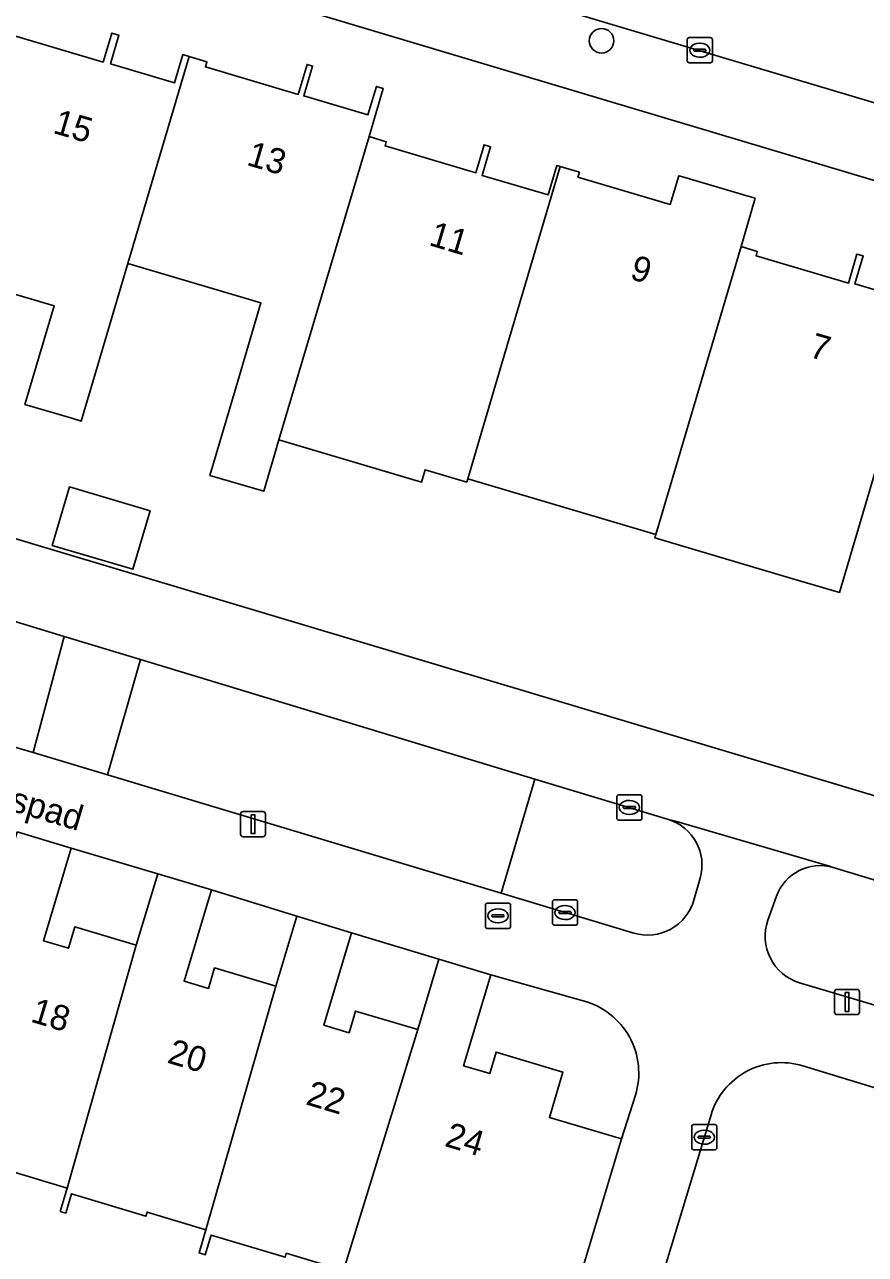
# Model space of a CAD drawing. Extents: x 162184 to 163154, y 385507 to 386516.
# Drawn here: x 162662.81 to 162696.28, y 386224.51 to 386273.43 of the extents above; entities that cross this region are included whole.
import ezdxf

# ---------------------------------------------------------------- set-up
doc = ezdxf.new("R2010")
doc.units = 0
for name, color, linetype in [('IMGEO_Boom', 7, 'Continuous'), ('IMGEO_Erf', 7, 'Continuous'), ('IMGEO_Groenvoorziening', 7, 'Continuous'), ('IMGEO_Kolk', 7, 'Continuous'), ('IMGEO_Lichtmast', 7, 'Continuous'), ('IMGEO_Openbare_ruimte_label', 7, 'Continuous'), ('IMGEO_Pand', 7, 'Continuous'), ('IMGEO_Pand_nummerreeks', 7, 'Continuous'), ('IMGEO_Rijbaan_lokaal_open', 7, 'Continuous'), ('IMGEO_Rioolput', 7, 'Continuous'), ('IMGEO_Voetpad_open', 7, 'Continuous')]:
    doc.layers.add(name, color=color, linetype=linetype)

msp = doc.modelspace()

# ---------------------------------------------------------------- linework, layer by layer
at = {"layer": 'IMGEO_Boom'}
msp.add_circle((162685.776, 386272.792), 0.489, dxfattribs=at)
at = {"layer": 'IMGEO_Erf'}
for points in [[(162721.947, 386259.667), (162654.199, 386279.91)], [(162662.274, 386273.026), (162665.935, 386271.943), (162666.275, 386273.095), (162666.565, 386273.009), (162666.229, 386271.871), (162668.779, 386271.117), (162669.111, 386272.24), (162669.361, 386272.166), (162670.066, 386271.958), (162670.004, 386271.75), (162673.703, 386270.656), (162674.055, 386271.848), (162674.271, 386271.784), (162673.92, 386270.597), (162676.478, 386269.84), (162676.814, 386270.977), (162677.086, 386270.897), (162676.519, 386268.978), (162677.206, 386268.775), (162677.156, 386268.605), (162680.767, 386267.537), (162681.097, 386268.652), (162681.358, 386268.574), (162681.021, 386267.434), (162683.646, 386266.658), (162683.992, 386267.827), (162684.13, 386267.786), (162684.892, 386267.561), (162684.834, 386267.365), (162688.511, 386266.277), (162688.849, 386267.418), (162689.054, 386267.358), (162691.659, 386266.59), (162691.889, 386266.522), (162691.333, 386264.603), (162691.977, 386264.412), (162691.926, 386264.24), (162695.603, 386263.152), (162695.944, 386264.306), (162696.185, 386264.235), (162695.855, 386263.12), (162698.421, 386262.361)], [(162696.519, 386255.149), (162695.245, 386250.841), (162693.164, 386251.456), (162687.902, 386253.011), (162687.942, 386253.147), (162680.452, 386255.364), (162680.413, 386255.231), (162678.756, 386255.721), (162678.612, 386255.234), (162672.932, 386256.915), (162672.327, 386254.866), (162670.183, 386255.501), (162671.226, 386259.023), (162672.213, 386262.358), (162666.918, 386263.924), (162665.632, 386259.577), (162665.065, 386257.659), (162664.687, 386257.771), (162662.821, 386258.323), (162663.982, 386262.247), (162661.92, 386262.858)], [(162646.882, 386257.628), (162672.402, 386250), (162716.792, 386236.732)], [(162681.365, 386235.627), (162680.283, 386232.013), (162681.324, 386231.701), (162681.58, 386232.558), (162684.241, 386231.761), (162683.702, 386229.96), (162686.565, 386229.103)], [(162685.047, 386234.595), (162681.365, 386235.627)], [(162686.565, 386229.103), (162687.126, 386230.838)], [(162675.507, 386223.871), (162673.224, 386224.554), (162673.176, 386224.394), (162670.232, 386225.275), (162669.999, 386224.496), (162669.754, 386224.569), (162670.029, 386225.488), (162667.688, 386226.188), (162667.64, 386226.027), (162664.674, 386226.915), (162664.446, 386226.153), (162664.228, 386226.218), (162664.505, 386227.144), (162662.128, 386227.855)]]:
    msp.add_lwpolyline(points, dxfattribs=at)
for points in [[(162667.805, 386254.09), (162667.118, 386251.765), (162663.902, 386252.716), (162664.59, 386255.041)], [(162664.659, 386240.673), (162663.555, 386236.986), (162664.551, 386236.688), (162664.805, 386237.537), (162667.255, 386236.804), (162668.108, 386239.647)], [(162670.246, 386239.007), (162669.159, 386235.376), (162670.124, 386235.087), (162670.369, 386235.907), (162672.806, 386235.177), (162673.64, 386237.961)], [(162675.827, 386237.306), (162674.726, 386233.626), (162675.728, 386233.326), (162675.986, 386234.188), (162678.459, 386233.448), (162679.296, 386236.246)]]:
    msp.add_lwpolyline(points, close=True, dxfattribs=at)
msp.add_arc((162684.277, 386231.715), 2.981, 342.8867, 75.0307, dxfattribs=at)
at = {"layer": 'IMGEO_Groenvoorziening'}
for points in [[(162664.387, 386249.089), (162661.377, 386250), (162654.88, 386251.916), (162654.322, 386250), (162653.527, 386247.276), (162663.143, 386244.48)], [(162667.423, 386248.17), (162664.387, 386249.089), (162663.143, 386244.48), (162666.113, 386243.587)], [(162667.423, 386248.17), (162666.113, 386243.587), (162681.784, 386238.878), (162683.122, 386243.418)]]:
    msp.add_lwpolyline(points, close=True, dxfattribs=at)
for points in [[(162688.44, 386241.808), (162683.122, 386243.418), (162681.784, 386238.878), (162687.062, 386237.292)], [(162693.657, 386235.314), (162697.378, 386234.208), (162698.728, 386238.77), (162694.999, 386239.897)], [(162689.452, 386238.603), (162689.703, 386239.481)], [(162692.739, 386238.754), (162692.4, 386237.8)]]:
    msp.add_lwpolyline(points, dxfattribs=at)
for centre, radius, start, end in [((162687.882, 386239.999), 1.893, 344.1193, 72.8633), ((162694.468, 386238.141), 1.834, 73.1764, 160.4798), ((162687.61, 386239.127), 1.915, 253.3771, 344.1156), ((162694.213, 386237.156), 1.924, 160.4499, 253.1953)]:
    msp.add_arc(centre, radius, start, end, dxfattribs=at)
at = {"layer": 'IMGEO_Kolk'}
for p, q in [((162689.188, 386271.988), (162689.188, 386272.84)), ((162689.263, 386272.914), (162690.115, 386272.914)), ((162690.189, 386272.84), (162690.189, 386271.988)), ((162689.447, 386272.408), (162689.447, 386272.42)), ((162689.885, 386272.371), (162689.487, 386272.371)), ((162689.49, 386272.457), (162689.888, 386272.457)), ((162689.676, 386272.694), (162689.701, 386272.694)), ((162689.931, 386272.42), (162689.931, 386272.408)), ((162690.115, 386271.914), (162689.263, 386271.914)), ((162689.699, 386272.134), (162689.674, 386272.134)), ((162686.383, 386241.862), (162686.383, 386242.714)), ((162686.458, 386242.788), (162687.31, 386242.788)), ((162686.871, 386242.568), (162686.896, 386242.568)), ((162687.384, 386242.714), (162687.384, 386241.862)), ((162686.642, 386242.282), (162686.642, 386242.294)), ((162687.08, 386242.245), (162686.682, 386242.245)), ((162686.685, 386242.331), (162687.083, 386242.331)), ((162686.894, 386242.008), (162686.869, 386242.008)), ((162687.126, 386242.294), (162687.126, 386242.282)), ((162687.31, 386241.788), (162686.458, 386241.788)), ((162683.898, 386238.607), (162684.75, 386238.607)), ((162683.823, 386237.681), (162683.823, 386238.533)), ((162684.082, 386238.101), (162684.082, 386238.113)), ((162684.52, 386238.064), (162684.122, 386238.064)), ((162684.125, 386238.15), (162684.523, 386238.15)), ((162684.311, 386238.387), (162684.336, 386238.387)), ((162684.566, 386238.113), (162684.566, 386238.101)), ((162684.824, 386238.533), (162684.824, 386237.681)), ((162684.75, 386237.607), (162683.898, 386237.607)), ((162684.334, 386237.827), (162684.309, 386237.827)), ((162689.365, 386228.743), (162689.365, 386229.595)), ((162689.44, 386229.669), (162690.292, 386229.669)), ((162689.853, 386229.449), (162689.878, 386229.449)), ((162690.366, 386229.595), (162690.366, 386228.743)), ((162689.624, 386229.163), (162689.624, 386229.175)), ((162690.062, 386229.126), (162689.664, 386229.126)), ((162689.667, 386229.212), (162690.065, 386229.212)), ((162689.876, 386228.889), (162689.851, 386228.889)), ((162690.108, 386229.175), (162690.108, 386229.163)), ((162690.292, 386228.669), (162689.44, 386228.669))]:
    msp.add_line(p, q, dxfattribs=at)
for points in [[(162689.188, 386271.988), (162689.188, 386272.84)], [(162689.263, 386272.914), (162690.115, 386272.914)], [(162690.189, 386272.84), (162690.189, 386271.988)], [(162690.115, 386271.914), (162689.263, 386271.914)], [(162686.383, 386241.862), (162686.383, 386242.714)], [(162686.458, 386242.788), (162687.31, 386242.788)], [(162687.384, 386242.714), (162687.384, 386241.862)], [(162687.31, 386241.788), (162686.458, 386241.788)], [(162683.898, 386238.607), (162684.75, 386238.607)], [(162683.823, 386237.681), (162683.823, 386238.533)], [(162684.824, 386238.533), (162684.824, 386237.681)], [(162684.75, 386237.607), (162683.898, 386237.607)], [(162689.365, 386228.743), (162689.365, 386229.595)], [(162689.44, 386229.669), (162690.292, 386229.669)], [(162690.366, 386229.595), (162690.366, 386228.743)], [(162690.292, 386228.669), (162689.44, 386228.669)]]:
    msp.add_lwpolyline(points, dxfattribs=at)
for centre, radius, start, end in [((162689.265, 386272.838), 0.0765, 91.552, 178.448), ((162689.265, 386272.838), 0.0765, 91.552, 178.448), ((162690.113, 386272.838), 0.0765, 1.552, 88.448), ((162690.113, 386272.838), 0.0765, 1.552, 88.448), ((162689.487, 386272.417), 0.0403, 85.8775, 175.7526), ((162689.484, 386272.407), 0.0366, 178.938, 274.7102), ((162689.888, 386272.414), 0.043, 264.8664, 352.4533), ((162689.892, 386272.419), 0.0386, 1.7309, 96.639), ((162689.265, 386271.99), 0.0765, 181.552, 268.448), ((162689.265, 386271.99), 0.0765, 181.552, 268.448), ((162690.113, 386271.99), 0.0765, 271.552, 358.448), ((162690.113, 386271.99), 0.0765, 271.552, 358.448), ((162686.46, 386242.712), 0.0765, 91.552, 178.448), ((162686.46, 386242.712), 0.0765, 91.552, 178.448), ((162687.308, 386242.712), 0.0765, 1.552, 88.448), ((162687.308, 386242.712), 0.0765, 1.552, 88.448), ((162686.682, 386242.291), 0.0403, 85.8775, 175.7526), ((162686.679, 386242.281), 0.0366, 178.938, 274.7102), ((162687.083, 386242.288), 0.043, 264.8664, 352.4533), ((162687.087, 386242.293), 0.0386, 1.7309, 96.639), ((162686.46, 386241.864), 0.0765, 181.552, 268.448), ((162686.46, 386241.864), 0.0765, 181.552, 268.448), ((162687.308, 386241.864), 0.0765, 271.552, 358.448), ((162687.308, 386241.864), 0.0765, 271.552, 358.448), ((162683.9, 386238.531), 0.0765, 91.552, 178.448), ((162683.9, 386238.531), 0.0765, 91.552, 178.448), ((162684.748, 386238.531), 0.0765, 1.552, 88.448), ((162684.748, 386238.531), 0.0765, 1.552, 88.448), ((162684.122, 386238.11), 0.0403, 85.8775, 175.7526), ((162684.119, 386238.1), 0.0366, 178.938, 274.7102), ((162684.523, 386238.107), 0.043, 264.8664, 352.4533), ((162684.527, 386238.112), 0.0386, 1.7309, 96.639), ((162683.9, 386237.683), 0.0765, 181.552, 268.448), ((162683.9, 386237.683), 0.0765, 181.552, 268.448), ((162684.748, 386237.683), 0.0765, 271.552, 358.448), ((162684.748, 386237.683), 0.0765, 271.552, 358.448), ((162689.442, 386229.593), 0.0765, 91.552, 178.448), ((162689.442, 386229.593), 0.0765, 91.552, 178.448), ((162690.29, 386229.593), 0.0765, 1.552, 88.448), ((162690.29, 386229.593), 0.0765, 1.552, 88.448), ((162689.664, 386229.172), 0.0403, 85.8775, 175.7526), ((162689.661, 386229.162), 0.0366, 178.938, 274.7102), ((162690.065, 386229.169), 0.043, 264.8664, 352.4533), ((162690.069, 386229.174), 0.0386, 1.7309, 96.639), ((162689.442, 386228.745), 0.0765, 181.552, 268.448), ((162689.442, 386228.745), 0.0765, 181.552, 268.448), ((162690.29, 386228.745), 0.0765, 271.552, 358.448), ((162690.29, 386228.745), 0.0765, 271.552, 358.448)]:
    msp.add_arc(centre, radius, start, end, dxfattribs=at)
for centre, major_axis, ratio, start_param, end_param in [((162689.675, 386272.414), (-0.387, 0.002), 0.722429, 4.712389, 7.853982), ((162689.7, 386272.414), (-0.39, 0.002), 0.717154, 1.570796, 4.712389), ((162686.87, 386242.288), (-0.387, 0.002), 0.722429, 4.712389, 7.853982), ((162686.895, 386242.288), (-0.39, 0.002), 0.717154, 1.570796, 4.712389), ((162684.31, 386238.107), (-0.387, 0.002), 0.722429, 4.712389, 7.853982), ((162684.335, 386238.107), (-0.39, 0.002), 0.717154, 1.570796, 4.712389), ((162689.852, 386229.169), (-0.387, 0.002), 0.722429, 4.712389, 7.853982), ((162689.877, 386229.169), (-0.39, 0.002), 0.717154, 1.570796, 4.712389)]:
    msp.add_ellipse(centre, major_axis=major_axis, ratio=ratio, start_param=start_param, end_param=end_param, dxfattribs=at)
at = {"layer": 'IMGEO_Lichtmast'}
for p, q in [((162671.406, 386241.226), (162671.406, 386242.026)), ((162671.406, 386242.026), (162671.406, 386241.226)), ((162671.506, 386242.126), (162672.296, 386242.126)), ((162672.296, 386242.126), (162671.506, 386242.126)), ((162672.396, 386242.026), (162672.396, 386241.226)), ((162672.396, 386241.226), (162672.396, 386242.026)), ((162672.296, 386241.126), (162671.506, 386241.126)), ((162671.506, 386241.126), (162672.296, 386241.126)), ((162695.053, 386234.149), (162695.053, 386234.949)), ((162695.053, 386234.949), (162695.053, 386234.149)), ((162695.153, 386235.049), (162695.943, 386235.049)), ((162695.943, 386235.049), (162695.153, 386235.049)), ((162696.043, 386234.949), (162696.043, 386234.149)), ((162696.043, 386234.149), (162696.043, 386234.949)), ((162695.943, 386234.049), (162695.153, 386234.049)), ((162695.153, 386234.049), (162695.943, 386234.049))]:
    msp.add_line(p, q, dxfattribs=at)
for points in [[(162671.826, 386242.001), (162671.976, 386242.001), (162671.976, 386241.251), (162671.826, 386241.251), (162671.826, 386242.001)], [(162695.473, 386234.924), (162695.623, 386234.924), (162695.623, 386234.174), (162695.473, 386234.174), (162695.473, 386234.924)]]:
    msp.add_lwpolyline(points, dxfattribs=at)
for centre, start, end in [((162671.506, 386242.026), 90, 180), ((162671.506, 386242.026), 90, 180), ((162672.296, 386242.026), 0, 90), ((162672.296, 386242.026), 360, 90), ((162671.506, 386241.226), 180, 270), ((162671.506, 386241.226), 180, 270), ((162672.296, 386241.226), 270, 0), ((162672.296, 386241.226), 270, 0), ((162695.153, 386234.949), 90, 180), ((162695.153, 386234.949), 90, 180), ((162695.943, 386234.949), 0, 90), ((162695.943, 386234.949), 360, 90), ((162695.153, 386234.149), 180, 270), ((162695.153, 386234.149), 180, 270), ((162695.943, 386234.149), 270, 0), ((162695.943, 386234.149), 270, 0)]:
    msp.add_arc(centre, 0.1, start, end, dxfattribs=at)
at = {"layer": 'IMGEO_Pand'}
for points in [[(162669.361, 386272.166), (162669.111, 386272.24), (162668.779, 386271.117), (162666.229, 386271.871), (162666.565, 386273.009), (162666.275, 386273.095), (162665.935, 386271.943), (162662.274, 386273.026), (162662.331, 386273.222), (162661.686, 386273.413), (162659.236, 386265.13), (162658.834, 386263.771), (162661.92, 386262.858), (162663.982, 386262.247), (162662.821, 386258.323), (162664.687, 386257.771), (162665.065, 386257.659), (162665.632, 386259.577), (162666.918, 386263.924)], [(162676.519, 386268.978), (162677.086, 386270.897), (162676.814, 386270.977), (162676.478, 386269.84), (162673.92, 386270.597), (162674.271, 386271.784), (162674.055, 386271.848), (162673.703, 386270.656), (162670.004, 386271.75), (162670.066, 386271.958), (162669.361, 386272.166), (162666.918, 386263.924), (162672.213, 386262.358), (162671.226, 386259.023), (162670.183, 386255.501), (162672.327, 386254.866), (162672.932, 386256.915), (162673.368, 386258.389), (162674.065, 386260.747)], [(162684.13, 386267.786), (162683.992, 386267.827), (162683.646, 386266.658), (162681.021, 386267.434), (162681.358, 386268.574), (162681.097, 386268.652), (162680.767, 386267.537), (162677.156, 386268.605), (162677.206, 386268.775), (162676.519, 386268.978), (162674.065, 386260.747), (162673.368, 386258.389), (162672.932, 386256.915), (162678.612, 386255.234), (162678.756, 386255.721), (162680.413, 386255.231), (162680.452, 386255.364), (162681.691, 386259.551)], [(162691.333, 386264.603), (162691.889, 386266.522), (162691.659, 386266.59), (162689.054, 386267.358), (162688.849, 386267.418), (162688.511, 386266.277), (162684.834, 386267.365), (162684.892, 386267.561), (162684.13, 386267.786), (162681.691, 386259.551), (162680.452, 386255.364), (162687.942, 386253.147), (162688.195, 386254.002)], [(162698.969, 386263.431), (162698.757, 386263.494), (162698.421, 386262.361), (162695.855, 386263.12), (162696.185, 386264.235), (162695.944, 386264.306), (162695.603, 386263.152), (162691.926, 386264.24), (162691.977, 386264.412), (162691.333, 386264.603), (162688.195, 386254.002), (162687.942, 386253.147), (162687.902, 386253.011), (162693.164, 386251.456), (162695.245, 386250.841), (162696.519, 386255.149)], [(162667.118, 386251.765), (162667.805, 386254.09), (162664.59, 386255.041), (162663.902, 386252.716)], [(162662.51, 386241.316), (162661.66, 386238.477), (162658.951, 386228.771), (162658.684, 386227.839), (162658.894, 386227.773), (162659.127, 386228.545), (162662.07, 386227.664), (162662.128, 386227.855), (162664.505, 386227.144), (162667.255, 386236.804), (162664.805, 386237.537), (162664.551, 386236.688), (162663.555, 386236.986), (162664.659, 386240.673)], [(162668.108, 386239.647), (162667.255, 386236.804), (162664.505, 386227.144), (162664.228, 386226.218), (162664.446, 386226.153), (162664.674, 386226.915), (162667.64, 386226.027), (162667.688, 386226.188), (162670.029, 386225.488), (162672.806, 386235.177), (162670.369, 386235.907), (162670.124, 386235.087), (162669.159, 386235.376), (162670.246, 386239.007)], [(162673.64, 386237.961), (162672.806, 386235.177), (162670.029, 386225.488), (162669.754, 386224.569), (162669.999, 386224.496), (162670.232, 386225.275), (162673.176, 386224.394), (162673.224, 386224.554), (162675.507, 386223.871), (162678.459, 386233.448), (162675.986, 386234.188), (162675.728, 386233.326), (162674.726, 386233.626), (162675.827, 386237.306)], [(162686.565, 386229.103), (162683.702, 386229.96), (162684.241, 386231.761), (162681.58, 386232.558), (162681.324, 386231.701), (162680.283, 386232.013), (162681.365, 386235.627), (162679.296, 386236.246), (162678.459, 386233.448), (162675.507, 386223.871), (162675.215, 386222.898), (162675.469, 386222.822), (162675.72, 386223.659), (162678.799, 386222.737), (162678.853, 386222.915), (162681.084, 386222.247), (162680.8, 386221.3), (162683.948, 386220.358)]]:
    msp.add_lwpolyline(points, close=True, dxfattribs=at)
at = {"layer": 'IMGEO_Rijbaan_lokaal_open'}
for points in [[(162660.328, 386284.717), (162657.693, 386284.634), (162656.935, 386282.163), (162726.372, 386261.465), (162726.973, 386266.519), (162725.376, 386267.042), (162702.638, 386273.861), (162663.153, 386285.595)], [(162697.668, 386224.484), (162698.536, 386227.39), (162699.404, 386230.296), (162693.785, 386232.01)], [(162690.136, 386230.062), (162683.566, 386208.408)]]:
    msp.add_lwpolyline(points, dxfattribs=at)
msp.add_arc((162692.934, 386229.212), 2.924, 73.0829, 163.1077, dxfattribs=at)
at = {"layer": 'IMGEO_Rioolput'}
for p, q in [((162681.153, 386237.551), (162681.153, 386238.403)), ((162681.228, 386238.477), (162682.08, 386238.477)), ((162681.641, 386238.257), (162681.666, 386238.257)), ((162682.154, 386238.403), (162682.154, 386237.551)), ((162681.412, 386237.971), (162681.412, 386237.983)), ((162681.85, 386237.934), (162681.452, 386237.934)), ((162681.455, 386238.02), (162681.853, 386238.02)), ((162681.664, 386237.697), (162681.639, 386237.697)), ((162681.896, 386237.983), (162681.896, 386237.971)), ((162682.08, 386237.477), (162681.228, 386237.477))]:
    msp.add_line(p, q, dxfattribs=at)
for points in [[(162681.153, 386237.551), (162681.153, 386238.403)], [(162681.228, 386238.477), (162682.08, 386238.477)], [(162682.154, 386238.403), (162682.154, 386237.551)], [(162682.08, 386237.477), (162681.228, 386237.477)]]:
    msp.add_lwpolyline(points, dxfattribs=at)
for centre, radius, start, end in [((162681.23, 386238.401), 0.0765, 91.552, 178.448), ((162681.23, 386238.401), 0.0765, 91.552, 178.448), ((162682.078, 386238.401), 0.0765, 1.552, 88.448), ((162682.078, 386238.401), 0.0765, 1.552, 88.448), ((162681.452, 386237.98), 0.0403, 85.8775, 175.7526), ((162681.449, 386237.97), 0.0366, 178.938, 274.7102), ((162681.853, 386237.977), 0.043, 264.8664, 352.4533), ((162681.857, 386237.982), 0.0386, 1.7309, 96.639), ((162681.23, 386237.553), 0.0765, 181.552, 268.448), ((162681.23, 386237.553), 0.0765, 181.552, 268.448), ((162682.078, 386237.553), 0.0765, 271.552, 358.448), ((162682.078, 386237.553), 0.0765, 271.552, 358.448)]:
    msp.add_arc(centre, radius, start, end, dxfattribs=at)
for centre, major_axis, ratio, start_param, end_param in [((162681.64, 386237.977), (-0.387, 0.002), 0.722429, 4.712389, 7.853982), ((162681.665, 386237.977), (-0.39, 0.002), 0.717154, 1.570796, 4.712389)]:
    msp.add_ellipse(centre, major_axis=major_axis, ratio=ratio, start_param=start_param, end_param=end_param, dxfattribs=at)
at = {"layer": 'IMGEO_Voetpad_open'}
for points in [[(162724.589, 386254.555), (162724.7, 386254.849), (162726.372, 386261.465), (162656.935, 386282.163)], [(162654.199, 386279.91), (162721.947, 386259.667)], [(162687.062, 386237.292), (162681.784, 386238.878), (162666.113, 386243.587), (162663.143, 386244.48), (162653.527, 386247.276), (162644.214, 386249.984), (162636.944, 386252.303), (162636.798, 386252.368), (162617.569, 386258.112)], [(162716.792, 386236.732), (162672.402, 386250), (162646.882, 386257.628)], [(162645.883, 386254.553), (162651.962, 386252.777), (162654.88, 386251.916), (162661.377, 386250), (162664.387, 386249.089), (162667.423, 386248.17), (162683.122, 386243.418), (162688.44, 386241.808), (162688.724, 386241.748), (162694.855, 386239.955), (162694.999, 386239.897), (162698.728, 386238.77), (162705.018, 386236.868), (162713.048, 386234.47), (162716.435, 386233.458)], [(162694.999, 386239.897), (162694.855, 386239.955), (162688.724, 386241.748), (162688.44, 386241.808)], [(162662.51, 386241.316), (162664.659, 386240.673), (162668.108, 386239.647), (162670.246, 386239.007), (162673.64, 386237.961), (162675.827, 386237.306), (162679.296, 386236.246), (162681.365, 386235.627), (162685.047, 386234.595)], [(162689.703, 386239.481), (162689.452, 386238.603)], [(162692.4, 386237.8), (162692.739, 386238.754)], [(162697.378, 386234.208), (162693.657, 386235.314)], [(162693.785, 386232.01), (162699.404, 386230.296)], [(162687.126, 386230.838), (162686.565, 386229.103), (162683.948, 386220.358), (162681.897, 386213.378)], [(162683.566, 386208.408), (162690.136, 386230.062)]]:
    msp.add_lwpolyline(points, dxfattribs=at)
for centre, radius, start, end in [((162687.882, 386239.999), 1.893, 344.1193, 72.8633), ((162694.468, 386238.141), 1.834, 73.1764, 160.4798), ((162687.61, 386239.127), 1.915, 253.3771, 344.1156), ((162694.213, 386237.156), 1.924, 160.4499, 253.1953), ((162684.277, 386231.715), 2.981, 342.8867, 75.0307), ((162692.934, 386229.212), 2.924, 73.0829, 163.1077)]:
    msp.add_arc(centre, radius, start, end, dxfattribs=at)

# ---------------------------------------------------------------- texts
at = {"layer": 'IMGEO_Openbare_ruimte_label'}
msp.add_text('Dardanuspad', height=1, rotation=343.3776, dxfattribs=at).set_placement((162657.256, 386243.646))
at = {"layer": 'IMGEO_Pand_nummerreeks'}
for s, rotation, p in [('15', 343.6421, (162663.897, 386269.132)), ('13', 343.5618, (162671.607, 386267.858)), ('11', 343.2983, (162678.863, 386264.669)), ('9', 343.2353, (162686.863, 386263.328)), ('7', 343.8655, (162693.998, 386260.226)), ('18', 343.2856, (162663.007, 386233.776)), ('20', 343.2856, (162668.444, 386232.145)), ('22', 343.2856, (162673.961, 386230.487)), ('24', 343.2856, (162679.488, 386228.827))]:
    msp.add_text(s, height=1, rotation=rotation, dxfattribs=at).set_placement(p)

doc.saveas('drawing.dxf')
